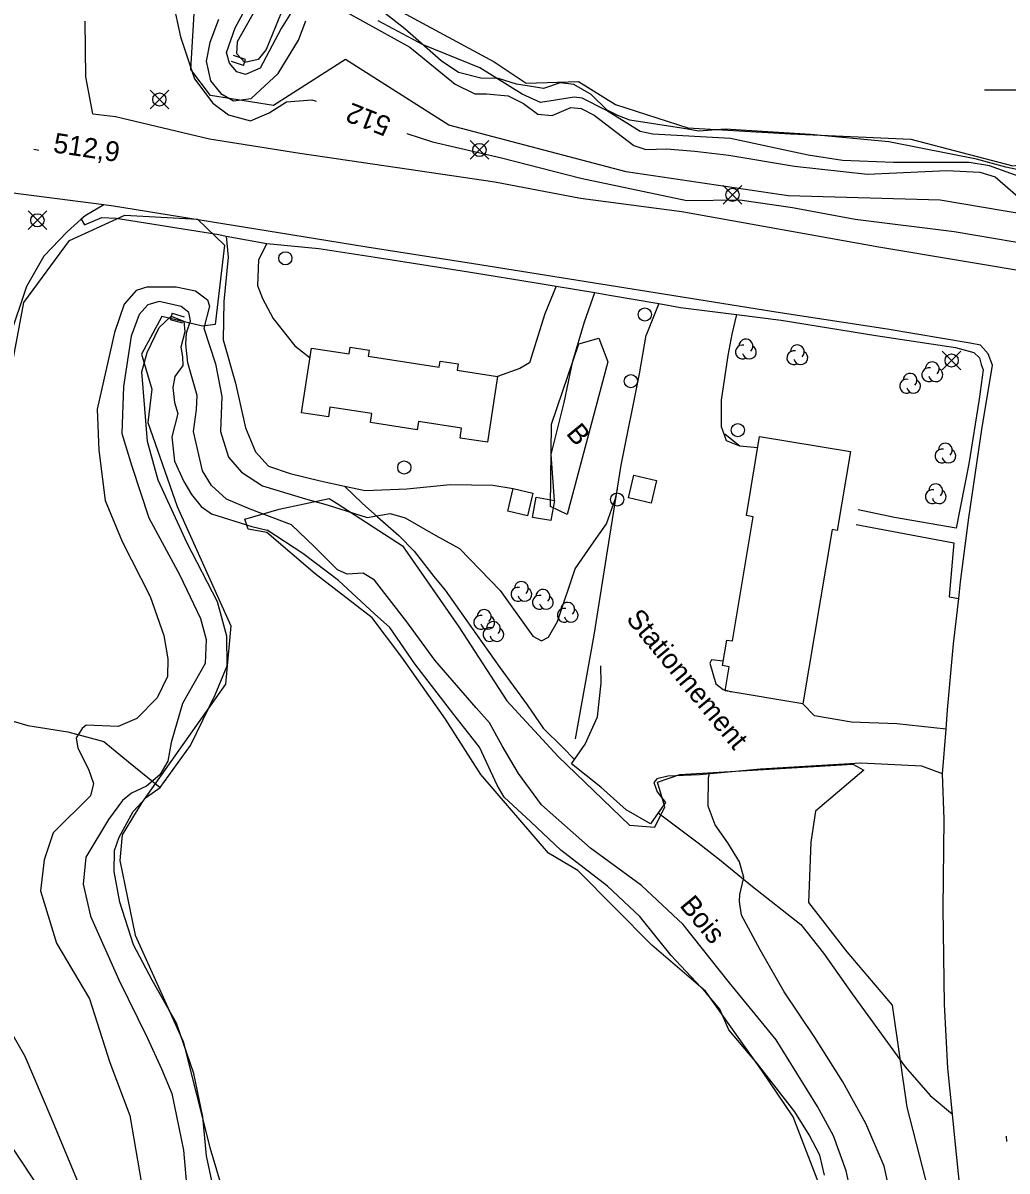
# Model space of a CAD drawing. Extents: x 347312 to 350503, y 6073086 to 6076432.
# Drawn here: x 348144.5 to 348293.4, y 6074836.4 to 6075010.1 of the extents above; entities that cross this region are included whole.
import ezdxf

# ---------------------------------------------------------------- set-up
doc = ezdxf.new("R2010")
doc.units = 0
for name, color, linetype in [('Level 1', 7, 'Continuous'), ('Level 2', 7, 'Continuous'), ('Level 21', 7, 'Continuous'), ('Level 22', 7, 'Continuous'), ('Level 26', 7, 'Continuous'), ('Level 3', 7, 'Continuous'), ('Level 31', 7, 'Continuous'), ('Level 36', 7, 'Continuous'), ('Level 37', 7, 'Continuous'), ('Level 4', 7, 'Continuous'), ('Level 44', 7, 'Continuous'), ('Level 52', 7, 'Continuous'), ('Level 61', 7, 'Continuous')]:
    doc.layers.add(name, color=color, linetype=linetype)

msp = doc.modelspace()

# ---------------------------------------------------------------- linework, layer by layer
at = {"layer": 'Level 1'}
for points in [[(348193.6, 6075011.68), (348203.08, 6075006.44), (348209.93, 6075000.85), (348212.92, 6074999.36), (348214.66, 6074999.36), (348217.96, 6074999.07), (348220.25, 6074997.93), (348222.43, 6074996.3), (348224.59, 6074996.11), (348227.43, 6074997.31), (348229.01, 6074997.17), (348230.95, 6074996.14), (348236.94, 6074991.57), (348238.77, 6074990.97), (348241.89, 6074991.06), (348246.19, 6074990.69), (348251.35, 6074990.1), (348261.26, 6074988.44), (348272.29, 6074987.2), (348284.32, 6074987.75), (348289.29, 6074987.53), (348291.61, 6074986.82), (348295.06, 6074983.85)], [(348174.12, 6075010.62), (348172.84, 6075007.15), (348172.25, 6075004.33), (348172.93, 6075001.36), (348174.47, 6074999.41), (348176.38, 6074998.29), (348179.09, 6074998.67), (348183.17, 6075002.44), (348186.24, 6075007.47), (348187.35, 6075010.41)], [(348185.17, 6074934.16), (348178.92, 6074936.51), (348175.35, 6074938.05), (348173.06, 6074940.13), (348171.72, 6074942.34), (348170.32, 6074948.26), (348170.81, 6074951.62), (348170.91, 6074953.71), (348169.51, 6074958.68), (348169.16, 6074961.47), (348169.3, 6074963.19), (348169.88, 6074965.02), (348169.62, 6074966.28), (348168.47, 6074967.17), (348165.13, 6074967.97), (348163.42, 6074967.47)], [(348163.42, 6074967.47), (348162.14, 6074965.98), (348160.93, 6074962.68), (348159.73, 6074955.11), (348159.51, 6074947.96), (348160.99, 6074943.05), (348163.61, 6074935.22), (348168.26, 6074926.56), (348171.41, 6074919.99), (348172.24, 6074916.8), (348172.09, 6074913.19), (348168.69, 6074907.11), (348166.98, 6074901.24), (348166.46, 6074898.38), (348165.27, 6074896.31), (348163.25, 6074894.6), (348160.95, 6074893.56), (348159.6, 6074892.45), (348157.48, 6074889.59), (348154.04, 6074883.86), (348153.63, 6074879.77), (348154.76, 6074874.96), (348159.04, 6074865.31), (348163.33, 6074856.6), (348165.48, 6074851.85), (348167.05, 6074848.09), (348168.81, 6074839.53), (348169.95, 6074826.81)], [(348271.37, 6074826), (348269.1, 6074836.41), (348267.15, 6074841.72), (348264.76, 6074846.13), (348258.49, 6074856.23), (348251.45, 6074864.87), (348244.42, 6074873.66), (348238.1, 6074879.56), (348230.39, 6074885.22), (348222.97, 6074891.8), (348219.51, 6074896.51), (348217.03, 6074900.71), (348215.15, 6074904.2), (348213.09, 6074906.48), (348206.87, 6074913.68), (348202.64, 6074919.47), (348197.73, 6074925.76), (348196.01, 6074926.85), (348193.61, 6074926.7), (348192.14, 6074927.33), (348188.59, 6074930.9), (348185.17, 6074934.16)]]:
    msp.add_lwpolyline(points, dxfattribs=at)
at = {"layer": 'Level 2'}
for points in [[(348147.44, 6075037.55), (348148.21, 6075037.99), (348150.89, 6075039.05), (348153.78, 6075038.15), (348156.37, 6075036.33), (348162.64, 6075029.07), (348164.85, 6075024.25), (348166.06, 6075018.73), (348168.36, 6075007.98), (348170.51, 6075001.65), (348173.25, 6074997.95), (348175.63, 6074996.22), (348178.95, 6074995.29), (348181.8, 6074996.49), (348184.39, 6074998.14), (348188.24, 6074998.45), (348188.88, 6074998.26)], [(348186.37, 6075013.76), (348183.61, 6075009.28), (348180.43, 6075003.24), (348178.21, 6075002.29), (348176.89, 6075002.69), (348175.77, 6075004.03), (348175.34, 6075005.63), (348176.63, 6075009.34), (348178.79, 6075013.25)], [(348296.52, 6074986.41), (348290.76, 6074988.5), (348287.69, 6074988.98), (348276.26, 6074988.96), (348268.54, 6074989.27), (348263.32, 6074990.08), (348251.59, 6074992.62), (348239.84, 6074993.28), (348237.92, 6074993.66), (348232.82, 6074996.86), (348229.13, 6074998.7), (348227.92, 6074998.88), (348225.13, 6074998.39), (348222.86, 6074998.08), (348220.06, 6074999.34), (348213.65, 6075003.3), (348205.1, 6075006.8), (348198.29, 6075010.43)], [(348202.62, 6074993.39), (348206.5, 6074992.1), (348216.92, 6074989.68), (348228.95, 6074986.62), (348244.98, 6074983.21), (348253, 6074983.31), (348260.99, 6074982.18), (348270.44, 6074980.42), (348285.44, 6074978.54), (348300.3, 6074976.03), (348319.9, 6074973.25), (348332.36, 6074971.38), (348336.68, 6074971.29), (348339.96, 6074971.8), (348343.68, 6074972.42), (348346.54, 6074973.9), (348350.89, 6074975.98), (348354.51, 6074977.18), (348359.09, 6074977.72), (348367.29, 6074976.65), (348377.11, 6074975.22), (348384.19, 6074973.74)], [(348163.46, 6074970.18), (348161.67, 6074969.61), (348159.84, 6074967.53), (348158.4, 6074963.24), (348155.79, 6074951.68), (348156.01, 6074945.44), (348156.97, 6074937.83), (348159.57, 6074931.61), (348163.81, 6074923.29), (348165.86, 6074917.39), (348166.44, 6074913.87), (348166.43, 6074911.2), (348164.87, 6074908), (348161.79, 6074904.86), (348158.95, 6074903.66), (348154.12, 6074903.86), (348153.5, 6074903.33), (348152.6, 6074901.93), (348152.82, 6074900.35), (348154.44, 6074897.17), (348155.2, 6074895.01), (348154.76, 6074893.17), (348149.09, 6074887.57), (348147.75, 6074883.49), (348147.21, 6074878.76), (348149.61, 6074870.88), (348154.63, 6074862.41), (348157.68, 6074852.81), (348160.71, 6074844.8), (348162.76, 6074832.75)], [(348163.46, 6074970.18), (348167.72, 6074970.17), (348167.72, 6074970.17), (348170.65, 6074969.54), (348172.46, 6074968.18), (348172.78, 6074967.25), (348171.9, 6074963.89), (348173.67, 6074958.53), (348174.65, 6074953.56), (348174.42, 6074948.26), (348175.62, 6074944.38), (348177.59, 6074942.11), (348180.8, 6074940.06), (348187.27, 6074938.08), (348190.59, 6074937.17), (348196.6, 6074935.27), (348200.1, 6074935.86), (348202.38, 6074935.2), (348207.02, 6074932.53), (348210.61, 6074930.56), (348216.72, 6074924.23), (348221.66, 6074917.31), (348223, 6074916.62), (348224.03, 6074917.18), (348225.41, 6074919.51), (348225.53, 6074919.85), (348228.11, 6074927.51), (348230.56, 6074931.06), (348232.85, 6074934.33), (348234.17, 6074938.12), (348234.47, 6074939.53)], [(348250.57, 6074947.92), (348250.78, 6074947.86), (348252.98, 6074946.12)], [(348287.42, 6074766.61), (348284.96, 6074772.82), (348283.32, 6074778.39), (348282.76, 6074784.88), (348281.83, 6074795.75), (348281.25, 6074801.01), (348279.76, 6074809.39), (348277.31, 6074823.78), (348275.75, 6074833.03), (348274.85, 6074837.09), (348272.05, 6074843.55), (348268.59, 6074849.85), (348264.37, 6074856.57), (348259.73, 6074863.48), (348256.06, 6074869.87), (348253.24, 6074875.1), (348252.97, 6074877.15), (348252.99, 6074878.23), (348253.62, 6074880.79), (348252.95, 6074883.15), (348251.17, 6074886.05), (348249.29, 6074888.75), (348248.22, 6074891.58), (348248.27, 6074895.95)], [(348248.29, 6074896.44), (348248.27, 6074895.95)], [(348125.81, 6074879.9), (348126.87, 6074879.59), (348129.82, 6074877.68), (348132.12, 6074874.8), (348136.24, 6074868.67), (348144.84, 6074853.76), (348148.78, 6074844.53), (348154.39, 6074830.96)]]:
    msp.add_lwpolyline(points, dxfattribs=at)
at = {"layer": 'Level 21'}
for points in [[(348155.12, 6074996.34), (348154.05, 6075001.94), (348153.96, 6075010.35)], [(348155.12, 6074996.34), (348158.54, 6074995.93), (348172.78, 6074992.56), (348186.44, 6074990.42), (348201.2, 6074988.23), (348215.92, 6074986.08), (348228.9, 6074983.6), (348244.21, 6074981.56), (348274.03, 6074976.21), (348298.76, 6074972.09)], [(348286.75, 6074829.53), (348285.65, 6074840.39), (348285.19, 6074844.96), (348284.49, 6074851.96), (348283.94, 6074861.63), (348283.74, 6074876.1), (348283.91, 6074889.6), (348283.67, 6074896.46), (348284.2, 6074903.23), (348284.43, 6074906.18), (348285.35, 6074916.17), (348286.12, 6074923.02), (348286.4, 6074925.54), (348287.65, 6074935.21), (348289.61, 6074948.56), (348291.24, 6074958.32), (348290.57, 6074960.02), (348289.42, 6074961.32), (348287.85, 6074961.66), (348275.28, 6074963.74), (348259.11, 6074966.26), (348237.97, 6074969.61), (348212.72, 6074973.65), (348196.55, 6074976.17), (348181.33, 6074978.65), (348158.23, 6074982.37), (348156.76, 6074982.56), (348142.64, 6074984.39)], [(348156.76, 6074982.56), (348153.94, 6074980.9), (348153.37, 6074980.39), (348151.22, 6074978.49), (348147.69, 6074974.79), (348145.1, 6074970.24), (348142.47, 6074962.41)]]:
    msp.add_lwpolyline(points, dxfattribs=at)
at = {"layer": 'Level 22'}
for points in [[(348153.37, 6074980.39), (348153.86, 6074979.53), (348156.46, 6074980.65), (348158.62, 6074980.58), (348174.17, 6074978.07), (348175.28, 6074977.86), (348181.46, 6074976.72), (348189.3, 6074975.97), (348197.83, 6074974.67), (348211.93, 6074972.45), (348222.47, 6074970.72), (348225.19, 6074970.27), (348231.06, 6074969.3), (348233.29, 6074968.92), (348240.75, 6074967.63), (348244.03, 6074967.05), (348252.5, 6074965.97), (348259.27, 6074965.11), (348273.57, 6074962.83), (348285.63, 6074961.01), (348288.38, 6074960.22), (348289.26, 6074959.45), (348289.53, 6074958.4), (348289.83, 6074957.6), (348289.22, 6074953.18), (348287.67, 6074943.41), (348285.72, 6074933.67), (348276.4, 6074935.29), (348270.88, 6074936.41)], [(348193.17, 6074940.03), (348195.85, 6074937.46), (348198.2, 6074935.36), (348201.39, 6074932.53), (348203.75, 6074930.15), (348206.69, 6074926.36), (348208.43, 6074924.27), (348211.55, 6074919.81), (348216.68, 6074912.58), (348220.8, 6074906.92), (348223.27, 6074903.41), (348226.2, 6074900.44), (348228, 6074898.65)], [(348270.6, 6074934.22), (348285.39, 6074931.45), (348284.69, 6074923.28), (348286.12, 6074923.02)], [(348240.65, 6074890.59), (348246.72, 6074886.03), (348249.94, 6074883.52), (348254.94, 6074879.42), (348262.21, 6074873.68), (348265.67, 6074869.36), (348269.98, 6074863.19), (348274.53, 6074856.93), (348277.99, 6074852.15), (348281.82, 6074847.83), (348285.19, 6074844.96)]]:
    msp.add_lwpolyline(points, dxfattribs=at)
at = {"layer": 'Level 26'}
for p, q in [((348178.22, 6075004.57), (348176.39, 6075005.16)), ((348177.92, 6075003.64), (348178.22, 6075004.57)), ((348177.92, 6075003.64), (348176.1, 6075004.25)), ((348167.11, 6074966.18), (348166.83, 6074965.24)), ((348166.83, 6074965.24), (348168.67, 6074964.7)), ((348167.11, 6074966.18), (348168.95, 6074965.62))]:
    msp.add_line(p, q, dxfattribs=at)
at = {"layer": 'Level 3'}
for p, q in [((348146.17, 6074990.99), (348146.96, 6074990.87)), ((348293.29, 6074841.64), (348293.36, 6074840.84))]:
    msp.add_line(p, q, dxfattribs=at)
at = {"layer": 'Level 31'}
for points in [[(348216.34, 6074956.61), (348214.82, 6074946.64), (348210.68, 6074947.28), (348210.91, 6074948.79), (348204.39, 6074949.78), (348204.2, 6074948.53), (348197.1, 6074949.62), (348197.31, 6074950.99), (348190.97, 6074951.96), (348190.75, 6074950.48), (348186.7, 6074951.1), (348188.19, 6074960.88), (348193.89, 6074960.01), (348194.05, 6074961.02), (348196.93, 6074960.58), (348196.79, 6074959.67), (348207.51, 6074958.03), (348207.64, 6074958.94), (348210.4, 6074958.52), (348210.25, 6074957.54), (348216.34, 6074956.61)], [(348256, 6074947.54), (348269.75, 6074945.24), (348267.75, 6074933.31), (348266.96, 6074933.45), (348262.55, 6074907.08), (348250.8, 6074909.04), (348251.41, 6074912.68), (348250.37, 6074912.85), (348251.02, 6074916.73), (348251.87, 6074916.59), (348255.02, 6074935.38), (348253.99, 6074935.56), (348256, 6074947.54)], [(348236.96, 6074941.67), (348240.4, 6074940.87), (348239.6, 6074937.43), (348236.16, 6074938.23), (348236.96, 6074941.67)], [(348221.7, 6074938.97), (348220.9, 6074935.53), (348217.92, 6074936.22), (348218.73, 6074939.67), (348221.7, 6074938.97)], [(348224.96, 6074937.86), (348224.43, 6074934.8), (348221.64, 6074935.28), (348222.17, 6074938.34), (348224.96, 6074937.86)]]:
    msp.add_lwpolyline(points, dxfattribs=at)
at = {"layer": 'Level 36'}
for p, q in [((348163.77, 6074997.11), (348166.59, 6074999.93)), ((348163.77, 6074999.93), (348166.59, 6074997.11)), ((348212.19, 6074989.47), (348215.01, 6074992.29)), ((348212.19, 6074992.29), (348215.01, 6074989.47)), ((348250.49, 6074982.69), (348253.31, 6074985.51)), ((348250.49, 6074985.51), (348253.31, 6074982.69)), ((348145.32, 6074978.83), (348148.14, 6074981.65)), ((348145.32, 6074981.65), (348148.14, 6074978.83)), ((348283.63, 6074957.61), (348286.45, 6074960.43)), ((348283.63, 6074960.43), (348286.45, 6074957.61))]:
    msp.add_line(p, q, dxfattribs=at)
for centre in [(348165.18, 6074998.52), (348213.6, 6074990.88), (348251.9, 6074984.1), (348146.73, 6074980.24), (348184.24, 6074974.49), (348238.62, 6074965.98), (348285.04, 6074959.02), (348236.51, 6074955.89), (348252.7, 6074948.47), (348202.24, 6074942.83), (348234.45, 6074937.98)]:
    msp.add_circle(centre, 1, dxfattribs=at)
at = {"layer": 'Level 37'}
msp.add_lwpolyline([(348228.16, 6074901.76), (348230.94, 6074917.44), (348233, 6074930.2), (348235.04, 6074943.16), (348237.82, 6074957.03), (348238.81, 6074962.88)], dxfattribs=at)
at = {"layer": 'Level 4'}
for points in [[(348183.59, 6075011.63), (348181.35, 6075006.08), (348180.11, 6075004.59), (348178.09, 6075004.11), (348176.9, 6075005.45), (348177.02, 6075007.29), (348179.42, 6075011.56)], [(348288.83, 6074989.51), (348284.98, 6074990.23), (348275.56, 6074992.11), (348263.68, 6074993.22), (348250.79, 6074994.01), (348246.81, 6074993.71), (348244.83, 6074994.1), (348236.35, 6074995.39), (348234.56, 6074996.09), (348232.91, 6074996.9), (348230.49, 6074999.25), (348227.87, 6075000.77), (348225.83, 6075001.03), (348223.29, 6075000.19), (348221.79, 6075000.45), (348219.19, 6075000.85), (348216.51, 6075001.71), (348213.84, 6075001.74), (348210.42, 6075002.59), (348207.79, 6075004.39), (348202.34, 6075009.19), (348199.31, 6075011.57)], [(348294.9, 6074987.93), (348293.24, 6074988.29), (348288.83, 6074989.51)], [(348174.01, 6074830.67), (348172.32, 6074838.66), (348171.75, 6074844.59), (348170.41, 6074851.16), (348167.78, 6074858.75), (348164.09, 6074865.25), (348161.29, 6074870.59), (348159.21, 6074877.07), (348158.36, 6074881.7), (348158.4, 6074884.9), (348159.08, 6074886.89), (348161.2, 6074890.77), (348163.24, 6074892.93), (348165.31, 6074894.42), (348169.88, 6074900.79), (348173.61, 6074908.42), (348175.45, 6074912.81), (348175.4, 6074917.29), (348173.99, 6074922.52), (348169.37, 6074931.4), (348164.98, 6074940.92), (348163.41, 6074946.77), (348162.96, 6074951.74), (348162.52, 6074957.33), (348163.32, 6074960.25), (348165.15, 6074964.03), (348166.95, 6074965.71), (348168.86, 6074964.96), (348169.03, 6074963.35), (348168.45, 6074961.06), (348168.69, 6074959.6), (348168.74, 6074958.29), (348167.51, 6074956.59), (348167.24, 6074954.93), (348167.48, 6074952.65), (348167.95, 6074951), (348167.05, 6074947.47), (348167.46, 6074943.81), (348168.9, 6074940.73), (348170.04, 6074938.73), (348171.48, 6074936.92), (348173.06, 6074935.83), (348179.18, 6074933.92), (348181.47, 6074933.34)], [(348265.83, 6074835.74), (348265.12, 6074838.76), (348263.51, 6074841.87), (348261.31, 6074845.31), (348255.69, 6074852.6), (348251.34, 6074857.72), (348249.98, 6074860.88), (348247.87, 6074863.41), (348242.62, 6074868.98), (348237.86, 6074874.88), (348232.97, 6074879.47), (348225.94, 6074884.91), (348221.36, 6074889.23), (348217.34, 6074892.96), (348216.31, 6074894.74), (348213.59, 6074900.53), (348209.72, 6074905.44), (348203.84, 6074913.12), (348200.03, 6074918.6), (348197.75, 6074920.7), (348192.29, 6074925.71), (348186.9, 6074929.81), (348181.47, 6074933.34), (348181.47, 6074933.34)], [(348074.09, 6074916.37), (348086.49, 6074915.01), (348101.47, 6074912.34), (348110.54, 6074910.3), (348121.37, 6074908.66), (348138.09, 6074905.92), (348145.27, 6074903.8), (348151.33, 6074902.84), (348156.78, 6074901.36), (348160.52, 6074898.32), (348165.31, 6074894.42)]]:
    msp.add_lwpolyline(points, dxfattribs=at)
at = {"layer": 'Level 44'}
for points in [[(348309.24, 6074978.88), (348283.31, 6074983.27), (348260.33, 6074983.95), (348235.81, 6074987.55), (348208.99, 6074994.64), (348193.34, 6075004.57), (348182.46, 6074997.61), (348172.92, 6074999.12), (348169.92, 6075003.08), (348170.82, 6075017.49)], [(348201.81, 6075011.79), (348215.84, 6075004.2), (348220.65, 6075000.97), (348228.57, 6075001.24), (348234.18, 6074997.78), (348245.13, 6074994.24), (348260.68, 6074993.33), (348278.88, 6074992.51), (348294.31, 6074988.49), (348308.31, 6074990.35), (348314.38, 6074989.23), (348320.68, 6074987.1), (348326.98, 6074988.42), (348335.85, 6074988.28), (348352.53, 6074988.01), (348366.68, 6074988.79), (348382.55, 6074987.68), (348390.82, 6074985.38), (348402.95, 6074980.25), (348410.75, 6074977.41), (348416.86, 6074975.71)], [(348141.83, 6074952.68), (348144.68, 6074967.81), (348151.59, 6074977.17), (348159.97, 6074981), (348170.97, 6074980.41), (348175.04, 6074976.45), (348173.62, 6074964.46), (348171.71, 6074964.22), (348165.54, 6074965.67), (348162.47, 6074959.97), (348164.04, 6074954.66), (348163.42, 6074949.62), (348167.85, 6074936.91), (348175.98, 6074918.85), (348175.18, 6074910.06), (348162.55, 6074892.16), (348159.55, 6074887.26), (348159.2, 6074883.35), (348161.54, 6074872.06), (348168.78, 6074855.97), (348172.82, 6074839.93), (348175.84, 6074829.81)], [(348233.01, 6074958.83), (348226.89, 6074935.72), (348224.37, 6074936.93), (348224.52, 6074949.37), (348228.66, 6074961.52), (348231.69, 6074962.39), (348233.01, 6074958.83)], [(348265.48, 6074833.17), (348261.09, 6074844.57), (348256.31, 6074851.57), (348247.79, 6074863.59), (348239.71, 6074870.56), (348228.49, 6074881.85), (348224.04, 6074884.47), (348213.79, 6074896.4), (348208.47, 6074904.77), (348201.84, 6074914.15), (348197.37, 6074920.06), (348188.77, 6074926.75), (348181.45, 6074932.99), (348178.62, 6074933.49), (348178.1, 6074935.02), (348183.33, 6074936.52), (348190.86, 6074938.13), (348192.1, 6074937.37), (348201.94, 6074930.99), (348210.5, 6074918.74), (348217.76, 6074907.51), (348225.53, 6074899.1), (348236.32, 6074888.69), (348240.15, 6074888.43), (348241.66, 6074891.49), (348240.52, 6074895.2), (348243.91, 6074896.37), (348270.12, 6074897.93), (348271.76, 6074897.04), (348264.47, 6074890.82), (348263.72, 6074886.14), (348263.38, 6074877), (348269.17, 6074869.52), (348276.06, 6074861.45), (348278.25, 6074846.02), (348282.92, 6074828)], [(348146.49, 6074834.61), (348138.71, 6074846.26), (348135.26, 6074845.19), (348129.13, 6074856.86), (348125.3, 6074859.66), (348123.22, 6074866.46), (348117.82, 6074862.86), (348113.38, 6074862.61), (348118.02, 6074852.55), (348113.01, 6074845.97), (348119.69, 6074831.31)]]:
    msp.add_lwpolyline(points, dxfattribs=at)
for centre, start, end in [((348253.39, 6074960.31), 76.8848, 299.5691), ((348253.91, 6074961.21), 314.0633, 179.7519), ((348254.44, 6074960.31), 192.2171, 59.6742), ((348261.69, 6074960.35), 314.0633, 179.7519), ((348261.17, 6074959.45), 76.8848, 299.5691), ((348262.22, 6074959.45), 192.2171, 59.6742), ((348281.59, 6074956.87), 76.8848, 299.5691), ((348282.11, 6074957.77), 314.0633, 179.7519), ((348282.64, 6074956.87), 192.2171, 59.6742), ((348278.24, 6074955.13), 76.8848, 299.5691), ((348278.76, 6074956.03), 314.0633, 179.7519), ((348279.29, 6074955.13), 192.2171, 59.6742), ((348283.57, 6074944.57), 76.8848, 299.5691), ((348284.09, 6074945.47), 314.0633, 179.7519), ((348284.62, 6074944.57), 192.2171, 59.6742), ((348282.63, 6074939.31), 314.0633, 179.7519), ((348282.11, 6074938.41), 76.8848, 299.5691), ((348283.16, 6074938.41), 192.2171, 59.6742), ((348219.43, 6074923.64), 76.8848, 299.5691), ((348219.95, 6074924.54), 314.0633, 179.7519), ((348220.48, 6074923.64), 192.2171, 59.6742), ((348222.68, 6074922.44), 76.8848, 299.5691), ((348223.2, 6074923.34), 314.0633, 179.7519), ((348223.73, 6074922.44), 192.2171, 59.6742), ((348214.32, 6074920.3), 314.0633, 179.7519), ((348226.44, 6074920.47), 76.8848, 299.5691), ((348226.96, 6074921.37), 314.0633, 179.7519), ((348227.49, 6074920.47), 192.2171, 59.6742), ((348213.8, 6074919.4), 76.8848, 299.5691), ((348214.85, 6074919.4), 192.2171, 59.6742), ((348215.71, 6074918.46), 314.0633, 179.7519), ((348215.19, 6074917.56), 76.8848, 299.5691), ((348216.24, 6074917.56), 192.2171, 59.6742)]:
    msp.add_arc(centre, 1.05, start, end, dxfattribs=at)
at = {"layer": 'Level 52'}
for points in [[(348175.28, 6074977.86), (348175.59, 6074974.65), (348174.94, 6074967.95), (348174.82, 6074962.14), (348176.68, 6074955.59), (348178.2, 6074948.81), (348179.71, 6074945.19), (348181.68, 6074943.01), (348184.99, 6074941.93), (348189.52, 6074940.83), (348193.17, 6074940.03), (348196.31, 6074939.35), (348202.64, 6074939.6), (348209.18, 6074940.24), (348215.65, 6074940.15), (348218.73, 6074939.67)], [(348181.46, 6074976.72), (348180.2, 6074974.24), (348180.05, 6074970.37), (348180.77, 6074968.42), (348182.42, 6074965.36), (348185.69, 6074961.26), (348187.97, 6074959.44)], [(348225.19, 6074970.27), (348223.51, 6074966.08), (348221.2, 6074958.67), (348219.73, 6074957.8), (348216.34, 6074956.61)], [(348224.96, 6074937.86), (348224.48, 6074944.82), (348226.43, 6074952.67), (348227.74, 6074958.94), (348229.5, 6074964.85), (348231.06, 6074969.3)], [(348240.75, 6074967.63), (348238.81, 6074962.88)], [(348252.5, 6074965.97), (348251.78, 6074963.02), (348251.16, 6074959.8), (348250.17, 6074953.04), (348250.16, 6074949.04), (348250.95, 6074946.92), (348252.97, 6074946.12), (348255.72, 6074945.87)], [(348283.67, 6074896.46), (348280.51, 6074897.63), (348271.32, 6074898.09), (348262.87, 6074897.58), (348256.15, 6074897.17), (348246.92, 6074896.32), (348242.11, 6074896.14), (348240.43, 6074895.72), (348239.97, 6074895.19), (348240.5, 6074893.74), (348241.75, 6074892.16), (348240.65, 6074890.59), (348239.48, 6074888.92), (348235.82, 6074891.05), (348231.99, 6074894.47), (348227.55, 6074897.99), (348228, 6074898.65), (348229.58, 6074900.97), (348231.48, 6074905.1), (348232.03, 6074910.21), (348231.97, 6074912.8)], [(348250.49, 6074913.55), (348248.7, 6074913.71), (348248.45, 6074913.2), (348249.39, 6074910.08), (348250.47, 6074909.25), (348251.73, 6074908.89)], [(348284.2, 6074903.23), (348276.74, 6074904.07), (348269.87, 6074904.28), (348264.3, 6074905.27), (348262.55, 6074907.08)]]:
    msp.add_lwpolyline(points, dxfattribs=at)
at = {"layer": 'Level 61'}
msp.add_line((348290, 6075000), (348310, 6075000), dxfattribs=at)

# ---------------------------------------------------------------- texts
at = {"layer": 'Level 2'}
msp.add_text('512', height=3, rotation=158.4941, dxfattribs=at).set_placement((348200.46, 6074995.65))
at = {"layer": 'Level 3'}
msp.add_text('512,9', height=3, rotation=351.4729, dxfattribs=at).set_placement((348149.01, 6074990.53))
at = {"layer": 'Level 44'}
for s, p in [('B', (348226.61, 6074947.95)), ('Bois', (348243.78, 6074876.52))]:
    msp.add_text(s, height=3, rotation=309.568, dxfattribs=at).set_placement(p)
at = {"layer": 'Level 52'}
msp.add_text('Stationnement', height=3, rotation=309.568, dxfattribs=at).set_placement((348235.68, 6074919.87))

doc.saveas('drawing.dxf')
